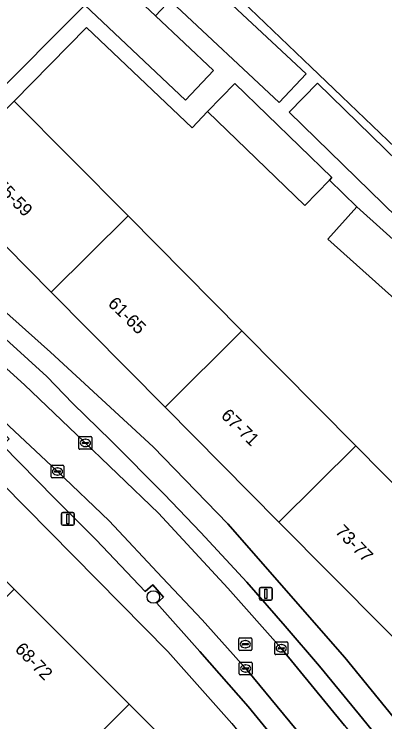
# Model space of a CAD drawing. Extents: x 162073 to 163043, y 381818 to 382561.
# Drawn here: x 162645.1 to 162674.1, y 382069.6 to 382124.9 of the extents above; entities that cross this region are included whole.
import ezdxf

# ---------------------------------------------------------------- set-up
doc = ezdxf.new("R2010")
doc.units = 0
for name, color, linetype in [('IMGEO_Boom', 7, 'Continuous'), ('IMGEO_Erf', 7, 'Continuous'), ('IMGEO_Kolk', 7, 'Continuous'), ('IMGEO_Lichtmast', 7, 'Continuous'), ('IMGEO_Pand', 7, 'Continuous'), ('IMGEO_Pand_nummerreeks', 7, 'Continuous'), ('IMGEO_Parkeervlak_open', 7, 'Continuous'), ('IMGEO_Rijbaan_lokaal_open', 7, 'Continuous'), ('IMGEO_Rioolput', 7, 'Continuous'), ('IMGEO_Voetpad_open', 7, 'Continuous')]:
    doc.layers.add(name, color=color, linetype=linetype)

msp = doc.modelspace()

# ---------------------------------------------------------------- linework, layer by layer
at = {"layer": 'IMGEO_Boom'}
msp.add_circle((162655.954, 382079.334), 0.489, dxfattribs=at)
at = {"layer": 'IMGEO_Erf'}
for points in [[(162652.789, 382127.946), (162656.116, 382124.803), (162659.911, 382128.82), (162695.315, 382094.976), (162703.028, 382103.511), (162693.91, 382111.58), (162685.27, 382119.227), (162675.365, 382127.992)], [(162635.112, 382125.346), (162631.584, 382121.115), (162627.96, 382116.768), (162632.452, 382113.173), (162636.78, 382118.364), (162639.325, 382116.242), (162634.996, 382111.051), (162635.57, 382110.572), (162650.6, 382125.629)], [(162677.34, 382100.403), (162669.629, 382107.32), (162671.891, 382109.842), (162669.735, 382111.929), (162667.819, 382109.949), (162660.208, 382117.312), (162658.996, 382116.036), (162650.729, 382123.889), (162645.068, 382118.126), (162653.978, 382109.137), (162662.888, 382100.149), (162671.798, 382091.16), (162680.35, 382082.533)], [(162662.101, 382069.449), (162657.097, 382075.079), (162644.151, 382088.188), (162639.153, 382092.704), (162629.902, 382100.628), (162628.401, 382099.157), (162626.282, 382100.754), (162622.257, 382095.863), (162619.893, 382097.809), (162623.918, 382102.7), (162624.445, 382103.361), (162622.003, 382105.405), (162622.12, 382105.524), (162619.972, 382107.263), (162619.275, 382106.453), (162615.684, 382102.091), (162612.189, 382097.844), (162608.693, 382093.598), (162605.197, 382089.352), (162601.702, 382085.105), (162598.207, 382080.859), (162594.712, 382076.613), (162591.216, 382072.366), (162587.721, 382068.121)]]:
    msp.add_lwpolyline(points, dxfattribs=at)
for points in [[(162674.693, 382076.209), (162674.04, 382076.868), (162665.783, 382085.198), (162656.873, 382094.187), (162647.964, 382103.176), (162639.054, 382112.164), (162636.712, 382109.62), (162636.114, 382108.989), (162647.911, 382098.48), (162655.945, 382091.08), (162661.799, 382085.06), (162670.958, 382074.601), (162703.148, 382035.093), (162703.978, 382035.693), (162706.166, 382037.487), (162698.176, 382047.321), (162690.177, 382057.165), (162682.179, 382067.01)], [(162672.334, 382036.901), (162664.422, 382046.6), (162656.785, 382055.96), (162656.329, 382056.519), (162656.115, 382056.733), (162647.961, 382064.882), (162638.966, 382073.87), (162629.971, 382082.859), (162620.986, 382091.838), (162623.539, 382094.393), (162627.073, 382097.929), (162636.068, 382088.941), (162645.062, 382079.952), (162654.057, 382070.964), (162662.511, 382062.515), (162663.158, 382061.722), (162671.07, 382052.024), (162678.982, 382042.326), (162686.895, 382032.627), (162694.807, 382022.929), (162690.933, 382019.769), (162688.158, 382017.505), (162680.246, 382027.203)]]:
    msp.add_lwpolyline(points, close=True, dxfattribs=at)
at = {"layer": 'IMGEO_Kolk'}
for p, q in [((162650.215, 382091.887), (162651.067, 382091.887)), ((162650.14, 382090.961), (162650.14, 382091.813)), ((162650.399, 382091.381), (162650.399, 382091.393)), ((162650.837, 382091.344), (162650.439, 382091.344)), ((162650.442, 382091.43), (162650.84, 382091.43)), ((162650.628, 382091.667), (162650.653, 382091.667)), ((162650.883, 382091.393), (162650.883, 382091.381)), ((162651.141, 382091.813), (162651.141, 382090.961)), ((162651.067, 382090.887), (162650.215, 382090.887)), ((162650.651, 382091.107), (162650.626, 382091.107)), ((162648.034, 382089.651), (162648.886, 382089.651)), ((162647.959, 382088.725), (162647.959, 382089.577)), ((162648.218, 382089.145), (162648.218, 382089.157)), ((162648.656, 382089.108), (162648.258, 382089.108)), ((162648.261, 382089.194), (162648.659, 382089.194)), ((162648.447, 382089.431), (162648.472, 382089.431)), ((162648.702, 382089.157), (162648.702, 382089.145)), ((162648.96, 382089.577), (162648.96, 382088.725)), ((162648.886, 382088.651), (162648.034, 382088.651)), ((162648.47, 382088.871), (162648.445, 382088.871)), ((162665.547, 382075.826), (162666.399, 382075.826)), ((162665.472, 382074.9), (162665.472, 382075.752)), ((162665.731, 382075.32), (162665.731, 382075.332)), ((162666.169, 382075.283), (162665.771, 382075.283)), ((162665.774, 382075.369), (162666.172, 382075.369)), ((162665.96, 382075.606), (162665.985, 382075.606)), ((162666.215, 382075.332), (162666.215, 382075.32)), ((162666.473, 382075.752), (162666.473, 382074.9)), ((162666.399, 382074.826), (162665.547, 382074.826)), ((162665.983, 382075.046), (162665.958, 382075.046)), ((162662.687, 382073.316), (162662.687, 382074.168)), ((162662.762, 382074.242), (162663.614, 382074.242)), ((162663.688, 382074.168), (162663.688, 382073.316)), ((162662.946, 382073.736), (162662.946, 382073.748)), ((162663.384, 382073.699), (162662.986, 382073.699)), ((162662.989, 382073.785), (162663.387, 382073.785)), ((162663.175, 382074.022), (162663.2, 382074.022)), ((162663.43, 382073.748), (162663.43, 382073.736)), ((162663.614, 382073.242), (162662.762, 382073.242)), ((162663.198, 382073.462), (162663.173, 382073.462))]:
    msp.add_line(p, q, dxfattribs=at)
for points in [[(162650.215, 382091.887), (162651.067, 382091.887)], [(162650.14, 382090.961), (162650.14, 382091.813)], [(162651.141, 382091.813), (162651.141, 382090.961)], [(162651.067, 382090.887), (162650.215, 382090.887)], [(162648.034, 382089.651), (162648.886, 382089.651)], [(162647.959, 382088.725), (162647.959, 382089.577)], [(162648.96, 382089.577), (162648.96, 382088.725)], [(162648.886, 382088.651), (162648.034, 382088.651)], [(162665.547, 382075.826), (162666.399, 382075.826)], [(162665.472, 382074.9), (162665.472, 382075.752)], [(162666.473, 382075.752), (162666.473, 382074.9)], [(162666.399, 382074.826), (162665.547, 382074.826)], [(162662.687, 382073.316), (162662.687, 382074.168)], [(162662.762, 382074.242), (162663.614, 382074.242)], [(162663.688, 382074.168), (162663.688, 382073.316)], [(162663.614, 382073.242), (162662.762, 382073.242)]]:
    msp.add_lwpolyline(points, dxfattribs=at)
for centre, radius, start, end in [((162650.217, 382091.811), 0.0765, 91.552, 178.448), ((162650.217, 382091.811), 0.0765, 91.552, 178.448), ((162651.065, 382091.811), 0.0765, 1.552, 88.448), ((162651.065, 382091.811), 0.0765, 1.552, 88.448), ((162650.439, 382091.39), 0.0403, 85.8775, 175.7526), ((162650.436, 382091.38), 0.0366, 178.938, 274.7102), ((162650.84, 382091.387), 0.043, 264.8664, 352.4533), ((162650.844, 382091.392), 0.0386, 1.7309, 96.639), ((162650.217, 382090.963), 0.0765, 181.552, 268.448), ((162650.217, 382090.963), 0.0765, 181.552, 268.448), ((162651.065, 382090.963), 0.0765, 271.552, 358.448), ((162651.065, 382090.963), 0.0765, 271.552, 358.448), ((162648.036, 382089.575), 0.0765, 91.552, 178.448), ((162648.036, 382089.575), 0.0765, 91.552, 178.448), ((162648.884, 382089.575), 0.0765, 1.552, 88.448), ((162648.884, 382089.575), 0.0765, 1.552, 88.448), ((162648.258, 382089.154), 0.0403, 85.8775, 175.7526), ((162648.255, 382089.144), 0.0366, 178.938, 274.7102), ((162648.659, 382089.151), 0.043, 264.8664, 352.4533), ((162648.663, 382089.156), 0.0386, 1.7309, 96.639), ((162648.036, 382088.727), 0.0765, 181.552, 268.448), ((162648.036, 382088.727), 0.0765, 181.552, 268.448), ((162648.884, 382088.727), 0.0765, 271.552, 358.448), ((162648.884, 382088.727), 0.0765, 271.552, 358.448), ((162665.549, 382075.75), 0.0765, 91.552, 178.448), ((162665.549, 382075.75), 0.0765, 91.552, 178.448), ((162666.397, 382075.75), 0.0765, 1.552, 88.448), ((162666.397, 382075.75), 0.0765, 1.552, 88.448), ((162665.771, 382075.329), 0.0403, 85.8775, 175.7526), ((162665.768, 382075.319), 0.0366, 178.938, 274.7102), ((162666.172, 382075.326), 0.043, 264.8664, 352.4533), ((162666.176, 382075.331), 0.0386, 1.7309, 96.639), ((162665.549, 382074.902), 0.0765, 181.552, 268.448), ((162665.549, 382074.902), 0.0765, 181.552, 268.448), ((162666.397, 382074.902), 0.0765, 271.552, 358.448), ((162666.397, 382074.902), 0.0765, 271.552, 358.448), ((162662.764, 382074.166), 0.0765, 91.552, 178.448), ((162662.764, 382074.166), 0.0765, 91.552, 178.448), ((162663.612, 382074.166), 0.0765, 1.552, 88.448), ((162663.612, 382074.166), 0.0765, 1.552, 88.448), ((162662.986, 382073.745), 0.0403, 85.8775, 175.7526), ((162662.983, 382073.735), 0.0366, 178.938, 274.7102), ((162663.387, 382073.742), 0.043, 264.8664, 352.4533), ((162663.391, 382073.747), 0.0386, 1.7309, 96.639), ((162662.764, 382073.318), 0.0765, 181.552, 268.448), ((162662.764, 382073.318), 0.0765, 181.552, 268.448), ((162663.612, 382073.318), 0.0765, 271.552, 358.448), ((162663.612, 382073.318), 0.0765, 271.552, 358.448)]:
    msp.add_arc(centre, radius, start, end, dxfattribs=at)
for centre, major_axis, ratio, start_param, end_param in [((162650.627, 382091.387), (-0.387, 0.002), 0.722429, 4.712389, 7.853982), ((162650.652, 382091.387), (-0.39, 0.002), 0.717154, 1.570796, 4.712389), ((162648.446, 382089.151), (-0.387, 0.002), 0.722429, 4.712389, 7.853982), ((162648.471, 382089.151), (-0.39, 0.002), 0.717154, 1.570796, 4.712389), ((162665.959, 382075.326), (-0.387, 0.002), 0.722429, 4.712389, 7.853982), ((162665.984, 382075.326), (-0.39, 0.002), 0.717154, 1.570796, 4.712389), ((162663.174, 382073.742), (-0.387, 0.002), 0.722429, 4.712389, 7.853982), ((162663.199, 382073.742), (-0.39, 0.002), 0.717154, 1.570796, 4.712389)]:
    msp.add_ellipse(centre, major_axis=major_axis, ratio=ratio, start_param=start_param, end_param=end_param, dxfattribs=at)
at = {"layer": 'IMGEO_Lichtmast'}
for p, q in [((162648.767, 382085.042), (162648.767, 382085.842)), ((162648.767, 382085.842), (162648.767, 382085.042)), ((162648.867, 382085.942), (162649.657, 382085.942)), ((162649.657, 382085.942), (162648.867, 382085.942)), ((162649.757, 382085.842), (162649.757, 382085.042)), ((162649.757, 382085.042), (162649.757, 382085.842)), ((162649.657, 382084.942), (162648.867, 382084.942)), ((162648.867, 382084.942), (162649.657, 382084.942)), ((162664.265, 382079.184), (162664.265, 382079.984)), ((162664.265, 382079.984), (162664.265, 382079.184)), ((162664.365, 382080.084), (162665.155, 382080.084)), ((162665.155, 382080.084), (162664.365, 382080.084)), ((162665.255, 382079.984), (162665.255, 382079.184)), ((162665.255, 382079.184), (162665.255, 382079.984)), ((162665.155, 382079.084), (162664.365, 382079.084)), ((162664.365, 382079.084), (162665.155, 382079.084))]:
    msp.add_line(p, q, dxfattribs=at)
for points in [[(162649.187, 382085.817), (162649.337, 382085.817), (162649.337, 382085.067), (162649.187, 382085.067), (162649.187, 382085.817)], [(162664.685, 382079.959), (162664.835, 382079.959), (162664.835, 382079.209), (162664.685, 382079.209), (162664.685, 382079.959)]]:
    msp.add_lwpolyline(points, dxfattribs=at)
for centre, start, end in [((162648.867, 382085.842), 90, 180), ((162648.867, 382085.842), 90, 180), ((162649.657, 382085.842), 0, 90), ((162649.657, 382085.842), 360, 90), ((162648.867, 382085.042), 180, 270), ((162648.867, 382085.042), 180, 270), ((162649.657, 382085.042), 270, 0), ((162649.657, 382085.042), 270, 0), ((162664.365, 382079.984), 90, 180), ((162664.365, 382079.984), 90, 180), ((162665.155, 382079.984), 0, 90), ((162665.155, 382079.984), 360, 90), ((162664.365, 382079.184), 180, 270), ((162664.365, 382079.184), 180, 270), ((162665.155, 382079.184), 270, 0), ((162665.155, 382079.184), 270, 0)]:
    msp.add_arc(centre, 0.1, start, end, dxfattribs=at)
at = {"layer": 'IMGEO_Pand'}
for points in [[(162656.116, 382124.803), (162652.789, 382127.946), (162650.6, 382125.629), (162658.471, 382118.193), (162660.66, 382120.51)], [(162657.369, 382125.891), (162665.799, 382118.006), (162667.91, 382120.264), (162659.48, 382128.148)], [(162666.58, 382117.263), (162675.009, 382109.031), (162677.227, 382111.302), (162668.797, 382119.534)], [(162662.329, 382119.506), (162660.208, 382117.312), (162667.819, 382109.949), (162669.735, 382111.929), (162669.941, 382112.142)], [(162647.964, 382103.176), (162653.978, 382109.137), (162645.068, 382118.126), (162642.605, 382115.685), (162639.054, 382112.164)], [(162669.629, 382107.32), (162677.34, 382100.403), (162679.602, 382102.924), (162671.891, 382109.842)], [(162656.873, 382094.187), (162662.888, 382100.149), (162653.978, 382109.137), (162647.964, 382103.176)], [(162656.873, 382094.187), (162665.783, 382085.198), (162671.798, 382091.16), (162662.888, 382100.149)], [(162671.798, 382091.16), (162665.783, 382085.198), (162674.04, 382076.868), (162674.693, 382076.209), (162680.708, 382082.172), (162680.35, 382082.533)], [(162654.057, 382070.964), (162645.062, 382079.952), (162638.966, 382073.87), (162647.961, 382064.882)], [(162654.057, 382070.964), (162647.961, 382064.882), (162656.115, 382056.733), (162662.511, 382062.515)]]:
    msp.add_lwpolyline(points, close=True, dxfattribs=at)
at = {"layer": 'IMGEO_Parkeervlak_open'}
for points in [[(162632.463, 382107.512), (162633.363, 382106.764), (162637.528, 382103.355), (162640.492, 382100.753), (162643.616, 382097.962), (162645.88, 382095.919), (162649.953, 382092.047), (162656.352, 382085.883), (162661.786, 382080.023), (162665.941, 382075.363), (162670.915, 382069.283), (162677.257, 382061.594), (162690.501, 382045.455), (162700.991, 382032.398)], [(162700.333, 382035.494), (162681.677, 382058.36), (162672.089, 382070.116), (162668.961, 382073.917), (162666.276, 382077.044), (162663.274, 382080.489), (162659.676, 382084.366), (162656.8, 382087.366), (162652.644, 382091.575), (162649.653, 382094.474), (162647.612, 382096.578), (162644.714, 382099.239), (162640.854, 382102.64), (162635.74, 382107.124)], [(162700.837, 382027.518), (162688.141, 382043.258), (162674.967, 382059.407), (162668.985, 382066.736), (162663.312, 382073.605), (162659.777, 382077.535), (162656.64, 382080.856), (162652.505, 382085.285), (162648.402, 382089.208), (162644.268, 382093.096), (162641.364, 382095.768), (162638.389, 382098.519), (162635.285, 382101.121), (162630.556, 382105.1)], [(162631.713, 382102.096), (162634.169, 382100.02), (162637.093, 382097.472), (162640.32, 382094.708), (162643.244, 382092.033), (162643.677, 382092.616), (162644.665, 382091.699), (162644.155, 382091.205), (162648.23, 382087.064), (162651.474, 382083.796), (162655.325, 382079.766), (162655.91, 382080.286), (162656.759, 382079.319), (162656.237, 382078.851), (162659.607, 382075.075), (162663.369, 382070.766), (162667.941, 382065.186)]]:
    msp.add_lwpolyline(points, dxfattribs=at)
at = {"layer": 'IMGEO_Rijbaan_lokaal_open'}
for points in [[(162670.915, 382069.283), (162665.941, 382075.363), (162661.786, 382080.023), (162656.352, 382085.883), (162649.953, 382092.047), (162645.88, 382095.919), (162643.616, 382097.962)], [(162644.268, 382093.096), (162648.402, 382089.208), (162652.505, 382085.285), (162656.64, 382080.856), (162659.777, 382077.535), (162663.312, 382073.605), (162668.985, 382066.736)]]:
    msp.add_lwpolyline(points, dxfattribs=at)
at = {"layer": 'IMGEO_Rioolput'}
for p, q in [((162662.657, 382075.216), (162662.657, 382076.068)), ((162662.732, 382076.142), (162663.584, 382076.142)), ((162663.145, 382075.922), (162663.17, 382075.922)), ((162663.658, 382076.068), (162663.658, 382075.216)), ((162662.916, 382075.636), (162662.916, 382075.648)), ((162663.354, 382075.599), (162662.956, 382075.599)), ((162662.959, 382075.685), (162663.357, 382075.685)), ((162663.168, 382075.362), (162663.143, 382075.362)), ((162663.4, 382075.648), (162663.4, 382075.636)), ((162663.584, 382075.142), (162662.732, 382075.142))]:
    msp.add_line(p, q, dxfattribs=at)
for points in [[(162662.657, 382075.216), (162662.657, 382076.068)], [(162662.732, 382076.142), (162663.584, 382076.142)], [(162663.658, 382076.068), (162663.658, 382075.216)], [(162663.584, 382075.142), (162662.732, 382075.142)]]:
    msp.add_lwpolyline(points, dxfattribs=at)
for centre, radius, start, end in [((162662.734, 382076.066), 0.0765, 91.552, 178.448), ((162662.734, 382076.066), 0.0765, 91.552, 178.448), ((162663.582, 382076.066), 0.0765, 1.552, 88.448), ((162663.582, 382076.066), 0.0765, 1.552, 88.448), ((162662.956, 382075.645), 0.0403, 85.8775, 175.7526), ((162662.953, 382075.635), 0.0366, 178.938, 274.7102), ((162663.357, 382075.642), 0.043, 264.8664, 352.4533), ((162663.361, 382075.647), 0.0386, 1.7309, 96.639), ((162662.734, 382075.218), 0.0765, 181.552, 268.448), ((162662.734, 382075.218), 0.0765, 181.552, 268.448), ((162663.582, 382075.218), 0.0765, 271.552, 358.448), ((162663.582, 382075.218), 0.0765, 271.552, 358.448)]:
    msp.add_arc(centre, radius, start, end, dxfattribs=at)
for centre, major_axis, ratio, start_param, end_param in [((162663.144, 382075.642), (-0.387, 0.002), 0.722429, 4.712389, 7.853982), ((162663.169, 382075.642), (-0.39, 0.002), 0.717154, 1.570796, 4.712389)]:
    msp.add_ellipse(centre, major_axis=major_axis, ratio=ratio, start_param=start_param, end_param=end_param, dxfattribs=at)
at = {"layer": 'IMGEO_Voetpad_open'}
for points in [[(162704.906, 382034.553), (162703.978, 382035.693), (162703.148, 382035.093), (162670.958, 382074.601), (162661.799, 382085.06), (162655.945, 382091.08), (162647.911, 382098.48), (162636.114, 382108.989), (162636.712, 382109.62), (162635.57, 382110.572), (162634.996, 382111.051), (162632.452, 382113.173), (162627.96, 382116.768), (162624.24, 382119.87), (162617.638, 382125.397), (162619.803, 382128.016), (162617.866, 382129.646), (162614.872, 382132.198), (162614.462, 382132.488), (162613.946, 382131.876), (162613.313, 382131.108)], [(162710.696, 382079.187), (162696.169, 382094.204), (162703.821, 382102.808), (162703.414, 382103.169), (162703.028, 382103.511), (162695.315, 382094.976), (162659.911, 382128.82), (162656.116, 382124.803), (162660.66, 382120.51), (162658.471, 382118.193), (162650.6, 382125.629), (162635.57, 382110.572)], [(162642.605, 382115.685), (162645.068, 382118.126), (162650.729, 382123.889), (162658.996, 382116.036), (162660.208, 382117.312), (162662.329, 382119.506), (162669.941, 382112.142), (162669.735, 382111.929), (162671.891, 382109.842), (162679.602, 382102.924), (162677.34, 382100.403), (162676.239, 382099.284), (162687.209, 382088.488), (162695.647, 382079.796), (162701.613, 382073.544), (162702.798, 382074.675), (162698.016, 382079.742), (162700.46, 382082.049), (162707.551, 382074.536), (162705.107, 382072.229), (162703.935, 382071.111), (162708.576, 382066.246)], [(162603.635, 382119.248), (162610.06, 382116.173), (162613.747, 382113.107), (162616.959, 382110.463), (162629.902, 382100.628), (162639.153, 382092.704), (162644.151, 382088.188), (162657.097, 382075.079), (162662.101, 382069.449), (162697.896, 382025.512), (162697.016, 382024.713), (162709.893, 382008.991), (162713.526, 382011.966), (162713.195, 382012.363)], [(162635.74, 382107.124), (162640.854, 382102.64), (162644.714, 382099.239), (162647.612, 382096.578), (162649.653, 382094.474), (162652.644, 382091.575), (162656.8, 382087.366), (162659.676, 382084.366), (162663.274, 382080.489), (162666.276, 382077.044), (162668.961, 382073.917), (162672.089, 382070.116), (162681.677, 382058.36), (162700.333, 382035.494)], [(162667.941, 382065.186), (162663.369, 382070.766), (162659.607, 382075.075), (162656.237, 382078.851), (162656.759, 382079.319), (162655.91, 382080.286), (162655.325, 382079.766), (162651.474, 382083.796), (162648.23, 382087.064), (162644.155, 382091.205), (162644.665, 382091.699), (162643.677, 382092.616), (162643.244, 382092.033), (162640.32, 382094.708), (162637.093, 382097.472), (162634.169, 382100.02), (162631.713, 382102.096)]]:
    msp.add_lwpolyline(points, dxfattribs=at)
for points in [[(162657.369, 382125.891), (162659.48, 382128.148), (162667.91, 382120.264), (162665.799, 382118.006)], [(162675.009, 382109.031), (162666.58, 382117.263), (162668.797, 382119.534), (162677.227, 382111.302)]]:
    msp.add_lwpolyline(points, close=True, dxfattribs=at)

# ---------------------------------------------------------------- texts
at = {"layer": 'IMGEO_Pand_nummerreeks'}
for s, rotation, p in [('55-59', 314.7623, (162643.485, 382111.433)), ('61-65', 315.4476, (162652.344, 382102.205)), ('67-71', 315.7015, (162661.192, 382093.447)), ('73-77', 314.5342, (162670.141, 382084.396)), ('68-72', 314.2927, (162645.065, 382075.189))]:
    msp.add_text(s, height=1, rotation=rotation, dxfattribs=at).set_placement(p)

doc.saveas('drawing.dxf')
